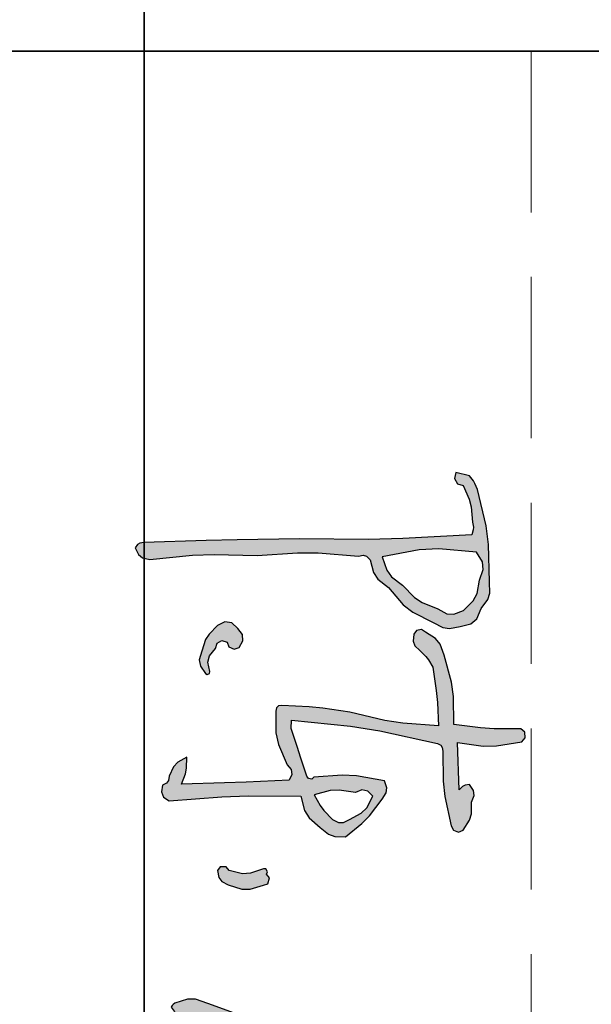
# Model space of a CAD drawing. Extents: x 797781 to 1255204, y 21234 to 1024248.
# Tile 975 of 1056: x 1155314 to 1155757, y 606124 to 606888. Entities that reach past the tile are written whole.
import ezdxf

# ---------------------------------------------------------------- set-up
doc = ezdxf.new("R2010")
doc.units = 0
doc.header["$LTSCALE"] = 1000
doc.header["$MEASUREMENT"] = 0
doc.linetypes.add('230303生产综合楼-平面图_t8$0$DASH', pattern=[0.35, 0.25, -0.1])
doc.layers.add('230303生产综合楼-平面图_t8$0$不打印线', color=5, linetype='230303生产综合楼-平面图_t8$0$DASH', lineweight=0, plot=False)
doc.layers.add('230303生产综合楼-平面图_t8$0$图框', color=4, linetype='Continuous', lineweight=35)
doc.layers.add('A-ANNO-TEXT', color=7, linetype='Continuous', lineweight=25)

# ---------------------------------------------------------------- blocks, each defined once
blk = doc.blocks.new('陈岚')
h = blk.add_hatch(color=256)
h.paths.add_polyline_path([(-3.97583878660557, 1.115385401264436), (-3.925680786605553, 1.233462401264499), (-3.919030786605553, 1.309939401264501), (-3.94805478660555, 1.434902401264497), (-3.990838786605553, 1.559401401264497), (-4.054106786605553, 1.624587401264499), (-4.177273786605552, 1.671067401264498), (-4.288731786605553, 1.7406784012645), (-4.365898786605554, 1.759131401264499), (-4.496790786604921, 1.747473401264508), (-4.936480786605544, 1.708949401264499), (-5.157754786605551, 1.6663964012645), (-5.580370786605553, 1.5390924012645), (-5.645457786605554, 1.503923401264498), (-5.676668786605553, 1.482643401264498), (-5.733183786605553, 1.434902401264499), (-5.744699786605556, 1.368288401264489), (-5.750256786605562, 1.334945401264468), (-5.760967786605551, 1.268197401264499), (-5.691688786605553, 1.257342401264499), (-5.631726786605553, 1.297317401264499), (-5.615100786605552, 1.365442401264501), (-5.456995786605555, 1.447995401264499), (-5.367684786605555, 1.477277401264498), (-5.191393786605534, 1.504362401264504), (-5.131640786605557, 1.517241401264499), (-5.098333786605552, 1.517241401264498), (-5.038580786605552, 1.504362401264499), (-4.943640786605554, 0.6956524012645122), (-4.908841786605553, 0.2892014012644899), (-4.864930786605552, -0.5238775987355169), (-4.806296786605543, -1.257817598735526), (-4.774341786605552, -1.624605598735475), (-4.705171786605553, -2.357628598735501), (-4.696142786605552, -2.404569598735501), (-4.677186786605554, -2.4311075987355), (-4.635711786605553, -2.4548725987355), (-4.559575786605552, -2.411021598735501), (-4.524927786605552, -2.3609745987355), (-4.510682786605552, -2.2742755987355), (-4.591717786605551, -1.772641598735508), (-4.616912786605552, -1.517888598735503), (-4.635711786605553, -1.0100985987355), (-4.699707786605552, -0.5357025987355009), (-4.713760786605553, -0.2939985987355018), (-4.705171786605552, 0.1846174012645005), (-4.718312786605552, 0.2403684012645), (-4.708272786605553, 0.2805304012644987), (-4.670441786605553, 0.3235384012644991), (-4.522161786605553, 0.3742254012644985), (-4.447136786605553, 0.4309104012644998), (-4.357870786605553, 0.5597034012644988), (-4.164779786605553, 0.7480454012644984), (-4.082548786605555, 0.8676554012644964)])
h.paths.add_polyline_path([(-4.848408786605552, 1.1266144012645), (-4.837145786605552, 1.5738224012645), (-4.727869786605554, 1.648691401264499), (-4.638574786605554, 1.6638904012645), (-4.510682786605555, 1.629391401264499), (-4.350190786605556, 1.610076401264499), (-4.262931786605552, 1.5705624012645), (-4.142543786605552, 1.4626864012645), (-4.090067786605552, 1.3522714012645), (-4.090067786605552, 1.2674754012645), (-4.142543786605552, 1.157061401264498), (-4.204848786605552, 0.9678614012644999), (-4.259169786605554, 0.8743094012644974), (-4.392600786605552, 0.726407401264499), (-4.485722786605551, 0.5892584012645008), (-4.559855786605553, 0.5280184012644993), (-4.712117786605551, 0.4624584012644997), (-4.822462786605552, 0.8959854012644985)], flags=16)
h.paths.add_polyline_path([(-2.534519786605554, 1.294072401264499), (-2.510800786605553, 1.3138374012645), (-2.468550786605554, 1.323765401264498), (-2.113999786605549, 1.347960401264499), (-1.935123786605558, 1.379193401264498), (-1.593351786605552, 1.4765784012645), (-1.541194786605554, 1.507593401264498), (-1.523776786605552, 1.568557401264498), (-1.551675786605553, 1.622445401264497), (-1.67094778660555, 1.689483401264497), (-1.748522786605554, 1.707260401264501), (-1.885084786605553, 1.698851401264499), (-1.965702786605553, 1.7241754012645), (-2.025418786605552, 1.7142224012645), (-2.093465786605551, 1.6641214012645), (-2.081301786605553, 1.610689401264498), (-2.064796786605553, 1.582631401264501), (-2.024005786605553, 1.546038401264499), (-2.246165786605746, 1.52271140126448), (-2.357307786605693, 1.511597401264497), (-2.579687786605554, 1.490470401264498), (-2.557104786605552, 1.793291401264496), (-2.568702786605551, 1.951309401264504), (-2.635255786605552, 2.2475874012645), (-2.684284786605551, 2.285029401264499), (-2.750854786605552, 2.2759524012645), (-2.788068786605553, 2.2267494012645), (-2.769387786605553, 1.910561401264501), (-2.769387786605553, 1.751089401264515), (-2.788068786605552, 1.434902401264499), (-3.118784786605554, 1.407587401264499), (-3.28599078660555, 1.373289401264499), (-3.600753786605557, 1.2681974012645), (-3.728175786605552, 1.211141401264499), (-3.790154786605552, 1.154188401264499), (-3.857756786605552, 1.032032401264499), (-3.885448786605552, 0.9818934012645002), (-3.871055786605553, 0.9243214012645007), (-3.823026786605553, 0.8931124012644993), (-3.740959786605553, 0.8910594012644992), (-3.688952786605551, 0.9141734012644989), (-3.635483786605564, 0.9764644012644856), (-3.571251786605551, 1.053590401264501), (-3.532064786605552, 1.088422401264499), (-3.447940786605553, 1.143169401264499), (-3.175252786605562, 1.200412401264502), (-3.037121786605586, 1.222736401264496), (-2.760284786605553, 1.254305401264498), (-2.766425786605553, 0.830244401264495), (-2.786107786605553, 0.6165584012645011), (-2.857528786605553, 0.1985094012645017), (-2.883527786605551, -0.1229275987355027), (-2.889108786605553, -0.2847645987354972), (-2.885312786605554, -0.6072295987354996), (-2.878599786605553, -0.6459445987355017), (-2.854567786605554, -0.6699765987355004), (-2.815852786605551, -0.6766895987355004), (-2.557032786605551, -0.6575695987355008), (-2.422310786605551, -0.6201465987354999), (-2.190709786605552, -0.503039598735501), (-2.138965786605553, -0.4507525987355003), (-2.077560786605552, -0.4389435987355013), (-2.010113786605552, -0.4683085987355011), (-1.956014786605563, -0.9735585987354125), (-1.93100578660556, -1.226427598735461), (-1.885084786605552, -1.732485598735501), (-2.008382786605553, -1.694933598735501), (-2.075796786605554, -1.686140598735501), (-2.204601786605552, -1.690809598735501), (-2.138231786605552, -1.793624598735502), (-2.082070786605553, -1.839874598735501), (-1.968437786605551, -1.885298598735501), (-1.91631378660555, -1.890892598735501), (-1.885169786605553, -1.910357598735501), (-1.857300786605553, -1.954758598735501), (-1.777123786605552, -1.964489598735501), (-1.717025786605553, -1.934440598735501), (-1.676703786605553, -1.864460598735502), (-1.764115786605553, -1.248033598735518), (-1.794788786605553, -0.9371205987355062), (-1.829516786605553, -0.3154965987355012), (-1.66402778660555, -0.2635685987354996), (-1.579616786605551, -0.2039845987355), (-1.475269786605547, -0.0654395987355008), (-1.401966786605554, 0.0388504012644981), (-1.380117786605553, 0.1128034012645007), (-1.384970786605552, 0.2401854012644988), (-1.553559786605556, 0.4225084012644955), (-1.650667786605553, 0.5053364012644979), (-1.857300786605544, 0.6430554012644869), (-1.932268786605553, 0.6858244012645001), (-1.992785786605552, 0.6897284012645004), (-2.072627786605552, 0.6569474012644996), (-2.109790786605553, 0.3256044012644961), (-2.108361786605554, 0.1541024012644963), (-2.065681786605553, -0.1765755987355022), (-2.040891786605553, -0.1990435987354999), (-2.044460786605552, -0.2418735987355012), (-2.07262778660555, -0.2599285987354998), (-2.292209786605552, -0.3486205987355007), (-2.401957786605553, -0.3930745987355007), (-2.621363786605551, -0.4822005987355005), (-2.660261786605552, -0.4822005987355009), (-2.679710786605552, -0.4822005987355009), (-2.718607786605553, -0.4822005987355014), (-2.692169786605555, 0.2150944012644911), (-2.658606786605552, 0.5647164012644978), (-2.551903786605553, 1.254305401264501)])
h.paths.add_polyline_path([(-1.940978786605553, 0.4690934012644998), (-1.885084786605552, 0.5319184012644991), (-1.742903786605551, 0.4689114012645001), (-1.673782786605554, 0.4080184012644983), (-1.593351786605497, 0.2749154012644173), (-1.552201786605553, 0.2054194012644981), (-1.548239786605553, 0.1479684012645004), (-1.579459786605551, 0.0734814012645), (-1.677065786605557, -0.0349075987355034), (-1.734602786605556, -0.0838145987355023), (-1.857300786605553, -0.1626835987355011), (-1.919459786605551, 0.0229394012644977), (-1.931544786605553, 0.1286764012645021), (-1.912868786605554, 0.3235384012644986), (-1.950348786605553, 0.3988134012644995)], flags=16)
h.paths.add_polyline_path([(-3.593807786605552, -1.301832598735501), (-3.537311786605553, -1.275250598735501), (-3.513749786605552, -1.213399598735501), (-3.538239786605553, -1.1559655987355), (-3.617816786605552, -1.114786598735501), (-3.693518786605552, -1.124249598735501), (-3.760511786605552, -1.1837495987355), (-3.822779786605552, -1.258907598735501), (-3.829919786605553, -1.342202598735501), (-3.781349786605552, -1.4268605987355), (-3.674408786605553, -1.519823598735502), (-3.60555678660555, -1.556544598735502), (-3.468778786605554, -1.5935655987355), (-3.362517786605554, -1.615492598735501), (-3.289968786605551, -1.598309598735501), (-3.204829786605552, -1.5310505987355), (-3.196424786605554, -1.510287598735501), (-3.210457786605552, -1.485728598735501), (-3.232613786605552, -1.482428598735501), (-3.341671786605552, -1.511341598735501), (-3.417697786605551, -1.498037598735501), (-3.51045478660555, -1.433806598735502), (-3.570984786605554, -1.418491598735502), (-3.605987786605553, -1.363069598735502)], flags=17)
h.paths.add_polyline_path([(-0.6955067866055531, -0.8473235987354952), (-0.752882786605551, -0.6905815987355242), (-0.7733557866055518, -0.6406705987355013), (-0.8459987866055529, -0.6253775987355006), (-0.8848567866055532, -0.662797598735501), (-0.9130757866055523, -0.6524595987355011), (-0.9460607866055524, -0.6744495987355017), (-0.9473717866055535, -0.7044735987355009), (-0.8833727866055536, -0.8536415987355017), (-0.8720767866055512, -0.9472325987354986), (-0.8987487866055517, -1.107343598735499), (-0.9406357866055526, -1.1439635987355), (-0.9371337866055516, -1.214004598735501), (-0.8918027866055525, -1.246263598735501), (-0.810390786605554, -1.222950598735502), (-0.7664367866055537, -1.184729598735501), (-0.7320447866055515, -1.107343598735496), (-0.6905897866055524, -0.9456605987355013)])
h.paths.add_polyline_path([(1.706011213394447, 1.4071184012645), (1.663840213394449, 1.4579434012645), (1.607877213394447, 1.472542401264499), (1.546252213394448, 1.448794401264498), (1.472506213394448, 1.4098484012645), (1.414047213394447, 1.407899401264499), (1.337871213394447, 1.441848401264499), (1.432385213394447, 1.669793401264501), (1.451255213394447, 1.808170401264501), (1.421223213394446, 2.053098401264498), (1.383244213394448, 2.0974784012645), (1.308948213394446, 2.093940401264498), (1.27535721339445, 2.046152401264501), (1.254100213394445, 1.828327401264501), (1.238762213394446, 1.719571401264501), (1.198951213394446, 1.504362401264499), (1.141307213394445, 1.497810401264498), (1.111761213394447, 1.488947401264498), (1.060030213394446, 1.462686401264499), (1.060290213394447, 1.422233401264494), (1.066663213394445, 1.399926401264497), (1.087814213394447, 1.365442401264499), (1.027760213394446, 1.325198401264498), (0.964004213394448, 1.3276504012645), (0.9072182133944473, 1.372388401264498), (0.9203032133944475, 1.397825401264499), (0.9009982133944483, 1.432574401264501), (0.8724872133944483, 1.4349024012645), (0.858842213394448, 1.3996614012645), (0.8132852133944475, 1.3856444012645), (0.7821892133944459, 1.407118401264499), (0.7208222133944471, 1.416806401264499), (0.6723382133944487, 1.3925644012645), (0.6432682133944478, 1.3376584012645), (0.6634822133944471, 1.255421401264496), (0.7035562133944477, 1.209336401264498), (0.7821892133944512, 1.177899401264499), (1.028252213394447, 1.180186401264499), (1.153137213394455, 1.1943774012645), (1.393439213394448, 1.247359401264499), (1.226392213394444, 0.8505704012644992), (1.157520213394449, 0.6439534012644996), (1.053084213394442, 0.2262934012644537), (0.9314562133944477, -0.3740525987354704), (0.8575572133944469, -0.6724365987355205), (0.6849452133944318, -1.260155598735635), (0.6430532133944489, -1.410233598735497), (0.6480972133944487, -1.504390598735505), (0.7057832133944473, -1.649133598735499), (0.7219562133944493, -1.668997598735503), (0.7323012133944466, -1.677864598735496), (0.7544052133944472, -1.690809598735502), (0.7988202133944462, -1.650312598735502), (0.8249692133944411, -1.632880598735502), (0.8794332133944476, -1.607457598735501), (0.9603392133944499, -0.9679095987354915), (1.020513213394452, -0.6488465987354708), (1.178113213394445, -0.0237635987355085), (1.25288021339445, 0.3808164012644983), (1.312508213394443, 0.5824154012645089), (1.469846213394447, 0.9625724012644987), (1.579842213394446, 1.131226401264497), (1.627832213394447, 1.22156140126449)])
h.paths.add_polyline_path([(2.215991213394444, 0.0692164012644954), (2.282531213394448, 0.1568334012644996), (2.297940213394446, 0.2276284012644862), (2.300823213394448, 0.2651114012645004), (2.296423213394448, 0.3374304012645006), (2.24708421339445, 0.3760954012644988), (2.204814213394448, 0.3857024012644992), (2.143610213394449, 0.3721604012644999), (2.054580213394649, 0.2917204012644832), (2.010125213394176, 0.2514334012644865), (1.921337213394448, 0.1707254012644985), (1.71694821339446, 0.253773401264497), (1.609580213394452, 0.2862664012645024), (1.393439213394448, 0.3304844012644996), (1.347616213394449, 0.2807824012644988), (1.361758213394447, 0.1959324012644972), (1.421223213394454, 0.1637794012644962), (1.594659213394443, 0.0989524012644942), (1.679438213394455, 0.0579764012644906), (1.837985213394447, -0.0376555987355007), (1.738156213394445, -0.2341385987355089), (1.675333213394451, -0.3283725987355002), (1.532360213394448, -0.4960935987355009), (1.47655921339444, -0.4938675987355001), (1.448576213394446, -0.491068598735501), (1.39343921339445, -0.4822005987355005), (1.38430821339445, -0.5471345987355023), (1.425959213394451, -0.603661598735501), (1.490684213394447, -0.6141755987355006), (1.515689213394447, -0.6225105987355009), (1.528192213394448, -0.6266785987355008), (1.553198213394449, -0.6350135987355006), (1.664262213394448, -0.6069415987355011), (1.725258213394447, -0.5573825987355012), (1.775471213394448, -0.4544165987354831), (1.879736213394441, -0.2739975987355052), (1.944034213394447, -0.1882675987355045), (2.08804221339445, -0.0376555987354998), (2.175659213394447, 0.0288844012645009)])
h.paths.add_polyline_path([(2.602048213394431, 0.8444904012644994), (2.540021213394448, 0.9119554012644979), (2.466253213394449, 0.9303974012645), (2.379775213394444, 0.9000584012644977), (2.230444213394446, 0.8969114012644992), (2.146880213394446, 0.8690564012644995), (2.025528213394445, 0.7819754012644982), (1.897887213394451, 0.7005684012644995), (1.839754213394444, 0.6377224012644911), (1.768525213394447, 0.5041344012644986), (1.783183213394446, 0.4736774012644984), (1.828133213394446, 0.4661854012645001), (1.851877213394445, 0.4902424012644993), (1.840571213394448, 0.5239794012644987), (1.872049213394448, 0.5633284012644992), (1.907445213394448, 0.5597034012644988), (1.910705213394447, 0.5375414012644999), (1.935319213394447, 0.5234764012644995), (1.956068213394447, 0.5319184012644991), (2.053714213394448, 0.6357974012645), (2.120249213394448, 0.6791224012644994), (2.254747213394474, 0.7264074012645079), (2.346413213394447, 0.7607194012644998), (2.416297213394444, 0.7527324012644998), (2.497858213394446, 0.6986234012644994), (2.505184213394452, 0.6684364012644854), (2.512834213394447, 0.6531364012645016), (2.532588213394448, 0.6291634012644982), (2.532588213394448, 0.4569014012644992), (2.532588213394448, 0.3707714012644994), (2.532588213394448, 0.1985094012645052), (2.446424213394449, -0.2332295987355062), (2.429264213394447, -0.4591625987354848), (2.449235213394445, -0.8989625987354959), (2.463455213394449, -0.9731935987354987), (2.494133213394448, -1.015376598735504), (2.560372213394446, -1.051775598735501), (2.641258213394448, -1.053675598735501), (2.685179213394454, -1.066224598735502), (2.754861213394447, -1.1073435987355), (2.924171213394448, -1.122707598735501), (3.021245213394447, -1.1032925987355), (3.171622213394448, -1.0239915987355), (3.308692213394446, -0.916019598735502), (3.368242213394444, -0.8376645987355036), (3.43557121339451, -0.6766895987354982), (3.488439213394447, -0.5481025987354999), (3.484649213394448, -0.4533425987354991), (3.421679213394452, -0.329388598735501), (3.336385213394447, -0.1289275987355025), (3.260975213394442, -0.0315235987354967), (3.088270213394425, 0.101265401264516), (3.049111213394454, 0.1281104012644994), (3.024289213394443, 0.1374194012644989), (2.977133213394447, 0.1429414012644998), (3.094192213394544, -0.0457645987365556), (3.152539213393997, -0.1402315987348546), (3.268867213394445, -0.3293885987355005), (3.295387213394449, -0.4639585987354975), (3.285397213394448, -0.5455475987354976), (3.227190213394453, -0.6697435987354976), (3.129652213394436, -0.780203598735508), (3.076263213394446, -0.8321885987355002), (2.963241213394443, -0.9267465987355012), (2.848125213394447, -0.9627975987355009), (2.765413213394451, -0.9512555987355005), (2.664562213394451, -0.8850705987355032), (2.639304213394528, -0.8575155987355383), (2.626799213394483, -0.8436215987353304), (2.602048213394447, -0.8156105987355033), (2.671861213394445, -0.2519715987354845), (2.690049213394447, 0.0334384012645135), (2.692346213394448, 0.6013794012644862), (2.701867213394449, 0.7046764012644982), (2.676693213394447, 0.7724534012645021)])
for p, q in [((-2.750854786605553, 2.275952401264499), (-2.788068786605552, 2.2267494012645)), ((-2.788068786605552, 2.2267494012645), (-2.769387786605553, 1.910561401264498)), ((-2.684284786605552, 2.285029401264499), (-2.750854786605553, 2.275952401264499)), ((-2.635255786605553, 2.247587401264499), (-2.684284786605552, 2.285029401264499)), ((-2.568702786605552, 1.951309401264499), (-2.635255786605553, 2.247587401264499)), ((1.383244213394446, 2.0974784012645), (1.308948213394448, 2.093940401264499)), ((1.421223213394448, 2.053098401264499), (1.383244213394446, 2.0974784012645)), ((1.275357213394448, 2.046152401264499), (1.254100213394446, 1.8283274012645)), ((1.308948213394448, 2.093940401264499), (1.275357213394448, 2.046152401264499)), ((1.451255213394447, 1.808170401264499), (1.421223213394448, 2.053098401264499)), ((-2.769387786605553, 1.910561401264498), (-2.769387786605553, 1.751089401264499)), ((-2.557104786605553, 1.793291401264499), (-2.568702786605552, 1.951309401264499)), ((-4.496790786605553, 1.747473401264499), (-4.936480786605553, 1.708949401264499)), ((-4.365898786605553, 1.759131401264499), (-4.496790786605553, 1.747473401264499)), ((-4.288731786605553, 1.7406784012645), (-4.365898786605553, 1.759131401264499)), ((-2.769387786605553, 1.751089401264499), (-2.788068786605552, 1.434902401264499)), ((-2.579687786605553, 1.490470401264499), (-2.557104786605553, 1.793291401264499)), ((1.254100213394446, 1.8283274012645), (1.238762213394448, 1.719571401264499)), ((1.432385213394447, 1.669793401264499), (1.451255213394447, 1.808170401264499)), ((-5.157754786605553, 1.6663964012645), (-5.580370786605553, 1.539092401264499)), ((-4.936480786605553, 1.708949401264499), (-5.157754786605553, 1.6663964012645)), ((-4.727869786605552, 1.648691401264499), (-4.837145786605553, 1.573822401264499)), ((-4.638574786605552, 1.663890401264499), (-4.727869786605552, 1.648691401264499)), ((-4.510682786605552, 1.629391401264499), (-4.638574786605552, 1.663890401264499)), ((-4.350190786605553, 1.610076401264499), (-4.510682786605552, 1.629391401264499)), ((-4.177273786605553, 1.6710674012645), (-4.288731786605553, 1.7406784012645)), ((-4.054106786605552, 1.624587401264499), (-4.177273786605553, 1.6710674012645)), ((-2.025418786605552, 1.714222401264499), (-2.093465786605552, 1.6641214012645)), ((-2.093465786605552, 1.6641214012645), (-2.081301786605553, 1.6106894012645)), ((-1.965702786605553, 1.724175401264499), (-2.025418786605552, 1.714222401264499)), ((-1.885084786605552, 1.698851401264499), (-1.965702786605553, 1.724175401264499)), ((-1.748522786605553, 1.7072604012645), (-1.885084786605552, 1.698851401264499)), ((-1.670947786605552, 1.689483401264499), (-1.748522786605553, 1.7072604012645)), ((-1.551675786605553, 1.622445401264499), (-1.670947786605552, 1.689483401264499)), ((1.238762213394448, 1.719571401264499), (1.198951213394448, 1.504362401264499)), ((1.337871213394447, 1.441848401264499), (1.432385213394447, 1.669793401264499)), ((-5.580370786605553, 1.539092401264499), (-5.645457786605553, 1.503923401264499)), ((-5.191393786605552, 1.504362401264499), (-5.131640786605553, 1.517241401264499)), ((-5.131640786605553, 1.517241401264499), (-5.098333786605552, 1.517241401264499)), ((-5.098333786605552, 1.517241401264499), (-5.038580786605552, 1.504362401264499)), ((-4.837145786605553, 1.573822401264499), (-4.848408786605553, 1.1266144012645)), ((-4.262931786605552, 1.570562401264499), (-4.350190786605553, 1.610076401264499)), ((-4.142543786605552, 1.462686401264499), (-4.262931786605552, 1.570562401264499)), ((-3.990838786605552, 1.559401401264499), (-4.054106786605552, 1.624587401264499)), ((-3.948054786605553, 1.434902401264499), (-3.990838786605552, 1.559401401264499)), ((-2.246165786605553, 1.522711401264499), (-2.357307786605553, 1.511597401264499)), ((-2.024005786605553, 1.546038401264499), (-2.246165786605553, 1.522711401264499)), ((-2.081301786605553, 1.6106894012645), (-2.064796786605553, 1.582631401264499)), ((-2.064796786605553, 1.582631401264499), (-2.024005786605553, 1.546038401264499)), ((-1.523776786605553, 1.568557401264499), (-1.551675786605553, 1.622445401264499)), ((-1.541194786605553, 1.507593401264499), (-1.523776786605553, 1.568557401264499)), ((-5.733183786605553, 1.434902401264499), (-5.744699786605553, 1.3682884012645)), ((-5.676668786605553, 1.482643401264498), (-5.733183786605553, 1.434902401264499)), ((-5.645457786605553, 1.503923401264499), (-5.676668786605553, 1.482643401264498)), ((-5.615100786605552, 1.3654424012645), (-5.456995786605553, 1.4479954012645)), ((-5.456995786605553, 1.4479954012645), (-5.367684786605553, 1.477277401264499)), ((-5.367684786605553, 1.477277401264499), (-5.191393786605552, 1.504362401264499)), ((-5.038580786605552, 1.504362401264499), (-4.943640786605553, 0.6956524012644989)), ((-4.090067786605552, 1.3522714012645), (-4.142543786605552, 1.462686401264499)), ((-3.919030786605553, 1.3099394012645), (-3.948054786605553, 1.434902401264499)), ((-3.118784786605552, 1.407587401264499), (-3.285990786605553, 1.3732894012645)), ((-2.788068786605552, 1.434902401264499), (-3.118784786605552, 1.407587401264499)), ((-2.357307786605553, 1.511597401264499), (-2.579687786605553, 1.490470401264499)), ((-1.935123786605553, 1.379193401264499), (-1.593351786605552, 1.4765784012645)), ((-1.593351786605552, 1.4765784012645), (-1.541194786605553, 1.507593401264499)), ((0.7208222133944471, 1.416806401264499), (0.6723382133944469, 1.392564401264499)), ((0.7821892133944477, 1.407118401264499), (0.7208222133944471, 1.416806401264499)), ((0.8132852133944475, 1.385644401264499), (0.7821892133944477, 1.407118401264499)), ((0.8588422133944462, 1.399661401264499), (0.8132852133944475, 1.385644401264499)), ((0.8724872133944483, 1.434902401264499), (0.8588422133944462, 1.399661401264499)), ((0.9009982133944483, 1.4325744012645), (0.8724872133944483, 1.434902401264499)), ((0.9203032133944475, 1.397825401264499), (0.9009982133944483, 1.4325744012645)), ((0.9072182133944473, 1.372388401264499), (0.9203032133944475, 1.397825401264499)), ((1.111761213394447, 1.488947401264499), (1.060030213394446, 1.462686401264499)), ((1.060030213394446, 1.462686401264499), (1.060290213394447, 1.422233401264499)), ((1.060290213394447, 1.422233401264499), (1.066663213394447, 1.399926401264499)), ((1.066663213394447, 1.399926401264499), (1.087814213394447, 1.3654424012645)), ((1.141307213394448, 1.497810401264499), (1.111761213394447, 1.488947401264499)), ((1.198951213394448, 1.504362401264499), (1.141307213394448, 1.497810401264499)), ((1.414047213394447, 1.407899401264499), (1.337871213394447, 1.441848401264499)), ((1.472506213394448, 1.409848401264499), (1.414047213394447, 1.407899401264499)), ((1.546252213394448, 1.448794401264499), (1.472506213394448, 1.409848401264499)), ((1.607877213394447, 1.4725424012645), (1.546252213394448, 1.448794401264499)), ((1.663840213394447, 1.457943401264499), (1.607877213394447, 1.4725424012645)), ((1.627832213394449, 1.221561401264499), (1.706011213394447, 1.407118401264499)), ((1.706011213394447, 1.407118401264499), (1.663840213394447, 1.457943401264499)), ((-5.750256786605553, 1.334945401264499), (-5.760967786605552, 1.268197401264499)), ((-5.744699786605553, 1.3682884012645), (-5.750256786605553, 1.334945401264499)), ((-5.691688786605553, 1.257342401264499), (-5.631726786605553, 1.297317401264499)), ((-5.631726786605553, 1.297317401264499), (-5.615100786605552, 1.3654424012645)), ((-4.090067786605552, 1.267475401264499), (-4.090067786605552, 1.3522714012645)), ((-3.925680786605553, 1.233462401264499), (-3.919030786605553, 1.3099394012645)), ((-3.285990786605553, 1.3732894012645), (-3.600753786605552, 1.268197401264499)), ((-2.551903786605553, 1.254305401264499), (-2.534519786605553, 1.294072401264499)), ((-2.534519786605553, 1.294072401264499), (-2.510800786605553, 1.313837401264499)), ((-2.510800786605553, 1.313837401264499), (-2.468550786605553, 1.323765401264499)), ((-2.468550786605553, 1.323765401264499), (-2.113999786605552, 1.347960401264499)), ((-2.113999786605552, 1.347960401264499), (-1.935123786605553, 1.379193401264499)), ((0.6723382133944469, 1.392564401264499), (0.6432682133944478, 1.337658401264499)), ((0.6432682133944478, 1.337658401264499), (0.6634822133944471, 1.255421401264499)), ((0.964004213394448, 1.327650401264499), (0.9072182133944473, 1.372388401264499)), ((1.027760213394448, 1.325198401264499), (0.964004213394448, 1.327650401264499)), ((1.087814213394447, 1.3654424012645), (1.027760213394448, 1.325198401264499)), ((-5.760967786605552, 1.268197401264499), (-5.691688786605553, 1.257342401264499)), ((-4.142543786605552, 1.157061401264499), (-4.090067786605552, 1.267475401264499)), ((-3.975838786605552, 1.1153854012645), (-3.925680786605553, 1.233462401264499)), ((-3.728175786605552, 1.211141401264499), (-3.790154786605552, 1.154188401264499)), ((-3.600753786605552, 1.268197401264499), (-3.728175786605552, 1.211141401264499)), ((-3.447940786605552, 1.143169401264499), (-3.175252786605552, 1.200412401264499)), ((-3.175252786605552, 1.200412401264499), (-3.037121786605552, 1.222736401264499)), ((-3.037121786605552, 1.222736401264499), (-2.760284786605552, 1.254305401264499)), ((-2.760284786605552, 1.254305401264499), (-2.766425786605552, 0.8302444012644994)), ((-2.658606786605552, 0.5647164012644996), (-2.551903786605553, 1.254305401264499)), ((0.6634822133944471, 1.255421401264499), (0.7035562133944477, 1.209336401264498)), ((0.7035562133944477, 1.209336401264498), (0.7821892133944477, 1.177899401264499)), ((0.7821892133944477, 1.177899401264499), (1.028252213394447, 1.180186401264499)), ((1.028252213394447, 1.180186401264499), (1.153137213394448, 1.194377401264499)), ((1.153137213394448, 1.194377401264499), (1.393439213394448, 1.247359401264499)), ((1.393439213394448, 1.247359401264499), (1.226392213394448, 0.8505704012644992)), ((1.579842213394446, 1.131226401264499), (1.627832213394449, 1.221561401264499)), ((-4.848408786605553, 1.1266144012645), (-4.822462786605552, 0.8959854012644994)), ((-4.204848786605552, 0.967861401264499), (-4.142543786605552, 1.157061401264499)), ((-4.082548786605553, 0.867655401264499), (-3.975838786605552, 1.1153854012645)), ((-3.790154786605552, 1.154188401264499), (-3.857756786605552, 1.032032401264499)), ((-3.635483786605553, 0.9764644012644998), (-3.571251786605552, 1.053590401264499)), ((-3.571251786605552, 1.053590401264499), (-3.532064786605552, 1.088422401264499)), ((-3.532064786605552, 1.088422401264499), (-3.447940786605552, 1.143169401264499)), ((1.469846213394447, 0.9625724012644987), (1.579842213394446, 1.131226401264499)), ((-4.259169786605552, 0.8743094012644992), (-4.204848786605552, 0.967861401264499)), ((-3.857756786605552, 1.032032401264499), (-3.885448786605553, 0.9818934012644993)), ((-3.885448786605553, 0.9818934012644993), (-3.871055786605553, 0.9243214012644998)), ((-3.688952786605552, 0.9141734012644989), (-3.635483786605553, 0.9764644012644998)), ((1.312508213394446, 0.5824154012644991), (1.469846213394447, 0.9625724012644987)), ((-4.822462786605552, 0.8959854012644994), (-4.712117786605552, 0.4624584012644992)), ((-4.392600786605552, 0.726407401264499), (-4.259169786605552, 0.8743094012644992)), ((-4.164779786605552, 0.7480454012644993), (-4.082548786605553, 0.867655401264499)), ((-3.871055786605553, 0.9243214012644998), (-3.823026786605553, 0.8931124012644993)), ((-3.823026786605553, 0.8931124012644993), (-3.740959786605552, 0.8910594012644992)), ((-3.740959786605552, 0.8910594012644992), (-3.688952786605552, 0.9141734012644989)), ((-2.766425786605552, 0.8302444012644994), (-2.786107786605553, 0.6165584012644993)), ((1.226392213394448, 0.8505704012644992), (1.157520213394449, 0.6439534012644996)), ((2.146880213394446, 0.8690564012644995), (2.025528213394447, 0.781975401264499)), ((2.230444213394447, 0.8969114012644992), (2.146880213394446, 0.8690564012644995)), ((2.379775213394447, 0.9000584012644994), (2.230444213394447, 0.8969114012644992)), ((2.466253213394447, 0.9303974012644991), (2.379775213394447, 0.9000584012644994)), ((2.540021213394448, 0.9119554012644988), (2.466253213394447, 0.9303974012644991)), ((2.602048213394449, 0.8444904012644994), (2.540021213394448, 0.9119554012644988)), ((2.676693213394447, 0.7724534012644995), (2.602048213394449, 0.8444904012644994)), ((-4.485722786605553, 0.589258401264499), (-4.392600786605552, 0.726407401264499)), ((-4.357870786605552, 0.5597034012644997), (-4.164779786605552, 0.7480454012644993)), ((1.897887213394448, 0.7005684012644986), (1.839754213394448, 0.6377224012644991)), ((2.025528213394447, 0.781975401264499), (1.897887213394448, 0.7005684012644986)), ((2.120249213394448, 0.6791224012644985), (2.254747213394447, 0.726407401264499)), ((2.254747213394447, 0.726407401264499), (2.346413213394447, 0.7607194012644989)), ((2.346413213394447, 0.7607194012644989), (2.416297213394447, 0.7527324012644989)), ((2.416297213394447, 0.7527324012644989), (2.497858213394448, 0.6986234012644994)), ((2.497858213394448, 0.6986234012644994), (2.505184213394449, 0.6684364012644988)), ((2.701867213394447, 0.704676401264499), (2.676693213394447, 0.7724534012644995)), ((2.692346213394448, 0.6013794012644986), (2.701867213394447, 0.704676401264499)), ((-4.943640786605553, 0.6956524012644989), (-4.908841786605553, 0.2892014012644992)), ((-4.559855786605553, 0.5280184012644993), (-4.485722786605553, 0.589258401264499)), ((-2.786107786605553, 0.6165584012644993), (-2.857528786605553, 0.198509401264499)), ((-2.072627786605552, 0.6569474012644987), (-2.109790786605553, 0.3256044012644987)), ((-1.992785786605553, 0.6897284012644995), (-2.072627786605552, 0.6569474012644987)), ((-1.932268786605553, 0.6858244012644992), (-1.992785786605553, 0.6897284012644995)), ((-1.857300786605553, 0.6430554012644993), (-1.932268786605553, 0.6858244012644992)), ((-1.650667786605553, 0.5053364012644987), (-1.857300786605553, 0.6430554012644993)), ((1.157520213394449, 0.6439534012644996), (1.053084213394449, 0.226293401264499)), ((1.252880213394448, 0.3808164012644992), (1.312508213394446, 0.5824154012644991)), ((1.839754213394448, 0.6377224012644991), (1.768525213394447, 0.5041344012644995)), ((1.956068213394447, 0.5319184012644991), (2.053714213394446, 0.6357974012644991)), ((2.053714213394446, 0.6357974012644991), (2.120249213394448, 0.6791224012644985)), ((2.505184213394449, 0.6684364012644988), (2.512834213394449, 0.6531364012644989)), ((2.512834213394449, 0.6531364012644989), (2.532588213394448, 0.6291634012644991)), ((2.532588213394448, 0.6291634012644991), (2.532588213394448, 0.4569014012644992)), ((2.690049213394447, 0.0334384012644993), (2.692346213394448, 0.6013794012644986)), ((-4.712117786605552, 0.4624584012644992), (-4.559855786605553, 0.5280184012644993)), ((-4.447136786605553, 0.4309104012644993), (-4.357870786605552, 0.5597034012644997)), ((-2.692169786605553, 0.2150944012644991), (-2.658606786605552, 0.5647164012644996)), ((-1.940978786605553, 0.4690934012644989), (-1.950348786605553, 0.3988134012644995)), ((-1.885084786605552, 0.5319184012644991), (-1.940978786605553, 0.4690934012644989)), ((-1.742903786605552, 0.4689114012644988), (-1.885084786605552, 0.5319184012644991)), ((-1.673782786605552, 0.4080184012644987), (-1.742903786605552, 0.4689114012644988)), ((-1.553559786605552, 0.4225084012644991), (-1.650667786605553, 0.5053364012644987)), ((1.768525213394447, 0.5041344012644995), (1.783183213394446, 0.4736774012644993)), ((1.783183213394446, 0.4736774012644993), (1.828133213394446, 0.4661854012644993)), ((1.828133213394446, 0.4661854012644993), (1.851877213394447, 0.4902424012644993)), ((1.840571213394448, 0.5239794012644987), (1.872049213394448, 0.5633284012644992)), ((1.851877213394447, 0.4902424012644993), (1.840571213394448, 0.5239794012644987)), ((1.872049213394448, 0.5633284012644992), (1.907445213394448, 0.5597034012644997)), ((1.907445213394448, 0.5597034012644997), (1.910705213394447, 0.537541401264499)), ((1.910705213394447, 0.537541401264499), (1.935319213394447, 0.5234764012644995)), ((1.935319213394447, 0.5234764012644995), (1.956068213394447, 0.5319184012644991)), ((-4.670441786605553, 0.3235384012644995), (-4.522161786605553, 0.374225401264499)), ((-4.522161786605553, 0.374225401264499), (-4.447136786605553, 0.4309104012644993)), ((-1.950348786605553, 0.3988134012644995), (-1.912868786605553, 0.3235384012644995)), ((-1.593351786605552, 0.274915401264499), (-1.673782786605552, 0.4080184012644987)), ((-1.384970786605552, 0.2401854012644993), (-1.553559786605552, 0.4225084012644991)), ((1.178113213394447, -0.0237635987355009), (1.252880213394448, 0.3808164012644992)), ((2.143610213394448, 0.3721604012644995), (2.054580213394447, 0.2917204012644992)), ((2.204814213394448, 0.3857024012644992), (2.143610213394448, 0.3721604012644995)), ((2.247084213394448, 0.3760954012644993), (2.204814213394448, 0.3857024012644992)), ((2.296423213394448, 0.3374304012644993), (2.247084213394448, 0.3760954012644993)), ((2.532588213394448, 0.4569014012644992), (2.532588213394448, 0.3707714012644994)), ((2.532588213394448, 0.3707714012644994), (2.532588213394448, 0.198509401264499)), ((-4.908841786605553, 0.2892014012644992), (-4.864930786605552, -0.5238775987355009)), ((-4.718312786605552, 0.2403684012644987), (-4.708272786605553, 0.2805304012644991)), ((-4.705171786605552, 0.1846174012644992), (-4.718312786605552, 0.2403684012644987)), ((-4.708272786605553, 0.2805304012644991), (-4.670441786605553, 0.3235384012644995)), ((-2.109790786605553, 0.3256044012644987), (-2.108361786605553, 0.1541024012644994)), ((-1.912868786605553, 0.3235384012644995), (-1.931544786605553, 0.128676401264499)), ((-1.552201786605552, 0.205419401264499), (-1.593351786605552, 0.274915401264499)), ((-1.380117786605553, 0.1128034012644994), (-1.384970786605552, 0.2401854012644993)), ((1.393439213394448, 0.3304844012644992), (1.347616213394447, 0.2807824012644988)), ((1.347616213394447, 0.2807824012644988), (1.361758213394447, 0.195932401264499)), ((1.609580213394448, 0.2862664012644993), (1.393439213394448, 0.3304844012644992)), ((1.716948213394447, 0.2537734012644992), (1.609580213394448, 0.2862664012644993)), ((1.921337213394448, 0.170725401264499), (1.716948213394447, 0.2537734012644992)), ((2.010125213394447, 0.251433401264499), (1.921337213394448, 0.170725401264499)), ((2.054580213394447, 0.2917204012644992), (2.010125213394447, 0.251433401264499)), ((2.300823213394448, 0.2651114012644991), (2.296423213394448, 0.3374304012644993)), ((2.297940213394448, 0.2276284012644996), (2.300823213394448, 0.2651114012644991)), ((-4.713760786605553, -0.2939985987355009), (-4.705171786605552, 0.1846174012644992)), ((-2.857528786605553, 0.198509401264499), (-2.883527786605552, -0.122927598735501)), ((-2.718607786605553, -0.4822005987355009), (-2.692169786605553, 0.2150944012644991)), ((-2.108361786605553, 0.1541024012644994), (-2.065681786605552, -0.1765755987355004)), ((-1.931544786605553, 0.128676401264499), (-1.919459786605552, 0.0229394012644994)), ((-1.579459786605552, 0.0734814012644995), (-1.548239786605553, 0.1479684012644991)), ((-1.548239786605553, 0.1479684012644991), (-1.552201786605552, 0.205419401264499)), ((1.053084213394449, 0.226293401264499), (0.9314562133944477, -0.3740525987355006)), ((1.361758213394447, 0.195932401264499), (1.421223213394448, 0.1637794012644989)), ((1.421223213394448, 0.1637794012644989), (1.594659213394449, 0.0989524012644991)), ((2.215991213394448, 0.0692164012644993), (2.282531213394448, 0.1568334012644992)), ((2.282531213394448, 0.1568334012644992), (2.297940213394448, 0.2276284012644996)), ((2.532588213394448, 0.198509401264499), (2.446424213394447, -0.2332295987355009)), ((3.024289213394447, 0.1374194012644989), (2.977133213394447, 0.1429414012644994)), ((2.977133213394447, 0.1429414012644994), (3.094192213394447, -0.0457645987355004)), ((3.049111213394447, 0.1281104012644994), (3.024289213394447, 0.1374194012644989)), ((3.088270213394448, 0.1012654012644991), (3.049111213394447, 0.1281104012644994)), ((-1.919459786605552, 0.0229394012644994), (-1.857300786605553, -0.1626835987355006)), ((-1.677065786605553, -0.0349075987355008), (-1.579459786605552, 0.0734814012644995)), ((-1.475269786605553, -0.0654395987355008), (-1.401966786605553, 0.038850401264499)), ((-1.401966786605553, 0.038850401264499), (-1.380117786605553, 0.1128034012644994)), ((1.594659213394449, 0.0989524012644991), (1.679438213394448, 0.057976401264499)), ((1.679438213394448, 0.057976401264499), (1.837985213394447, -0.0376555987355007)), ((2.088042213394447, -0.0376555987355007), (2.175659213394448, 0.0288844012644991)), ((2.175659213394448, 0.0288844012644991), (2.215991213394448, 0.0692164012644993)), ((2.671861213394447, -0.2519715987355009), (2.690049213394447, 0.0334384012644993)), ((3.260975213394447, -0.0315235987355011), (3.088270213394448, 0.1012654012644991)), ((-1.857300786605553, -0.1626835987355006), (-1.734602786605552, -0.0838145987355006)), ((-1.734602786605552, -0.0838145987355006), (-1.677065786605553, -0.0349075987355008)), ((-1.579616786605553, -0.2039845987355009), (-1.475269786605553, -0.0654395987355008)), ((1.020513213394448, -0.648846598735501), (1.178113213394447, -0.0237635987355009)), ((1.837985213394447, -0.0376555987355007), (1.738156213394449, -0.2341385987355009)), ((1.944034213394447, -0.1882675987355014), (2.088042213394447, -0.0376555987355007)), ((3.094192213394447, -0.0457645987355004), (3.152539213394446, -0.1402315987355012)), ((3.336385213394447, -0.1289275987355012), (3.260975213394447, -0.0315235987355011)), ((-2.883527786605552, -0.122927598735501), (-2.889108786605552, -0.2847645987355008)), ((-2.065681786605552, -0.1765755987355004), (-2.040891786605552, -0.1990435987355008)), ((-2.040891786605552, -0.1990435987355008), (-2.044460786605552, -0.2418735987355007)), ((-1.664027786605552, -0.2635685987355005), (-1.579616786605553, -0.2039845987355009)), ((1.879736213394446, -0.2739975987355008), (1.944034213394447, -0.1882675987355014)), ((3.152539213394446, -0.1402315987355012), (3.268867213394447, -0.3293885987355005)), ((3.421679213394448, -0.3293885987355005), (3.336385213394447, -0.1289275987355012)), ((-4.699707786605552, -0.5357025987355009), (-4.713760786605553, -0.2939985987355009)), ((-2.889108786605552, -0.2847645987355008), (-2.885312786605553, -0.6072295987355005)), ((-2.292209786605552, -0.3486205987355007), (-2.401957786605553, -0.3930745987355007)), ((-2.072627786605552, -0.2599285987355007), (-2.292209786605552, -0.3486205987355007)), ((-2.044460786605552, -0.2418735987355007), (-2.072627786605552, -0.2599285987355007)), ((-1.829516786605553, -0.3154965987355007), (-1.664027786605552, -0.2635685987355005)), ((-1.794788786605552, -0.9371205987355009), (-1.829516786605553, -0.3154965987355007)), ((1.675333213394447, -0.3283725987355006), (1.532360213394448, -0.4960935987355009)), ((1.738156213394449, -0.2341385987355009), (1.675333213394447, -0.3283725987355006)), ((1.775471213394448, -0.4544165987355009), (1.879736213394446, -0.2739975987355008)), ((2.446424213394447, -0.2332295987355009), (2.429264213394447, -0.4591625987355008)), ((2.602048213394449, -0.8156105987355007), (2.671861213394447, -0.2519715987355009)), ((3.268867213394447, -0.3293885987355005), (3.295387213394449, -0.4639585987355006)), ((3.484649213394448, -0.4533425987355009), (3.421679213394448, -0.3293885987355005)), ((-2.401957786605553, -0.3930745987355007), (-2.621363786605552, -0.4822005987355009)), ((-2.190709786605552, -0.503039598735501), (-2.138965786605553, -0.4507525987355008)), ((-2.138965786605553, -0.4507525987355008), (-2.077560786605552, -0.4389435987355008)), ((-2.077560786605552, -0.4389435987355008), (-2.010113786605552, -0.4683085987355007)), ((0.9314562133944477, -0.3740525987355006), (0.8575572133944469, -0.6724365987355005)), ((1.725258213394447, -0.5573825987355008), (1.775471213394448, -0.4544165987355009)), ((2.429264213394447, -0.4591625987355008), (2.449235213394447, -0.8989625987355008)), ((3.295387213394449, -0.4639585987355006), (3.285397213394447, -0.5455475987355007)), ((3.488439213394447, -0.5481025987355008), (3.484649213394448, -0.4533425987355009)), ((-4.864930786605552, -0.5238775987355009), (-4.806296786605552, -1.257817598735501)), ((-4.635711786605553, -1.010098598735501), (-4.699707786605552, -0.5357025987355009)), ((-2.679710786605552, -0.4822005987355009), (-2.718607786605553, -0.4822005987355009)), ((-2.660261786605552, -0.4822005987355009), (-2.679710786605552, -0.4822005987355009)), ((-2.621363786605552, -0.4822005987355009), (-2.660261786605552, -0.4822005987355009)), ((-2.422310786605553, -0.6201465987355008), (-2.190709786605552, -0.503039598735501)), ((-2.010113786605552, -0.4683085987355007), (-1.956014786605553, -0.9735585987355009)), ((1.393439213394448, -0.4822005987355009), (1.384308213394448, -0.547134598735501)), ((1.384308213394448, -0.547134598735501), (1.425959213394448, -0.6036615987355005)), ((1.448576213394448, -0.4910685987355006), (1.393439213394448, -0.4822005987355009)), ((1.476559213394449, -0.493867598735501), (1.448576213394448, -0.4910685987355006)), ((1.532360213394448, -0.4960935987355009), (1.476559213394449, -0.493867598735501)), ((1.664262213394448, -0.6069415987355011), (1.725258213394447, -0.5573825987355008)), ((3.285397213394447, -0.5455475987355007), (3.227190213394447, -0.6697435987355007)), ((3.435571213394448, -0.6766895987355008), (3.488439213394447, -0.5481025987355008)), ((-2.885312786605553, -0.6072295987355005), (-2.878599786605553, -0.6459445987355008)), ((-2.878599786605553, -0.6459445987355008), (-2.854567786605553, -0.6699765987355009)), ((-2.854567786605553, -0.6699765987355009), (-2.815852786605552, -0.6766895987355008)), ((-2.815852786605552, -0.6766895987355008), (-2.557032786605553, -0.6575695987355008)), ((-2.557032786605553, -0.6575695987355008), (-2.422310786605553, -0.6201465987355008)), ((-0.9460607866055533, -0.6744495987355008), (-0.9473717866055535, -0.7044735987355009)), ((-0.9130757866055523, -0.6524595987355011), (-0.9460607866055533, -0.6744495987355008)), ((-0.8848567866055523, -0.6627975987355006), (-0.9130757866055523, -0.6524595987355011)), ((-0.8459987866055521, -0.6253775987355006), (-0.8848567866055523, -0.6627975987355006)), ((-0.7733557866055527, -0.6406705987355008), (-0.8459987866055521, -0.6253775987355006)), ((-0.7528827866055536, -0.6905815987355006), (-0.7733557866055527, -0.6406705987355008)), ((-0.6955067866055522, -0.847323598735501), (-0.7528827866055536, -0.6905815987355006)), ((0.8575572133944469, -0.6724365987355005), (0.6849452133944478, -1.260155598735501)), ((0.9603392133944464, -0.9679095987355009), (1.020513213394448, -0.648846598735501)), ((1.425959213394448, -0.6036615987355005), (1.490684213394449, -0.6141755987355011)), ((1.490684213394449, -0.6141755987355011), (1.515689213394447, -0.6225105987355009)), ((1.515689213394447, -0.6225105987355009), (1.528192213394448, -0.6266785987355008)), ((1.528192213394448, -0.6266785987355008), (1.553198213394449, -0.6350135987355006)), ((1.553198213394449, -0.6350135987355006), (1.664262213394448, -0.6069415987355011)), ((3.227190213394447, -0.6697435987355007), (3.129652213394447, -0.7802035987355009)), ((3.368242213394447, -0.8376645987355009), (3.435571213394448, -0.6766895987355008)), ((-0.9473717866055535, -0.7044735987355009), (-0.8833727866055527, -0.8536415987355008)), ((3.129652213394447, -0.7802035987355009), (3.076263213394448, -0.8321885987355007)), ((-0.8833727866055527, -0.8536415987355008), (-0.8720767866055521, -0.9472325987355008)), ((-0.6905897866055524, -0.9456605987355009), (-0.6955067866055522, -0.847323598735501)), ((2.449235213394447, -0.8989625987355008), (2.463455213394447, -0.9731935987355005)), ((2.626799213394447, -0.8436215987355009), (2.602048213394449, -0.8156105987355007)), ((2.639304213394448, -0.857515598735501), (2.626799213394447, -0.8436215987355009)), ((2.664562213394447, -0.8850705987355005), (2.639304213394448, -0.857515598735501)), ((2.765413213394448, -0.9512555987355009), (2.664562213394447, -0.8850705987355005)), ((2.963241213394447, -0.9267465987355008), (2.848125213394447, -0.9627975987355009)), ((3.076263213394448, -0.8321885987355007), (2.963241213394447, -0.9267465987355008)), ((3.171622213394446, -1.023991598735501), (3.308692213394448, -0.9160195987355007)), ((3.308692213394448, -0.9160195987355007), (3.368242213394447, -0.8376645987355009)), ((-4.616912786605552, -1.517888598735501), (-4.635711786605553, -1.010098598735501)), ((-1.956014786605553, -0.9735585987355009), (-1.931005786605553, -1.226427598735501)), ((-1.764115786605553, -1.248033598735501), (-1.794788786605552, -0.9371205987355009)), ((-0.8720767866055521, -0.9472325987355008), (-0.8987487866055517, -1.1073435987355)), ((-0.7320447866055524, -1.1073435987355), (-0.6905897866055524, -0.9456605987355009)), ((0.8794332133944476, -1.607457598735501), (0.9603392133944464, -0.9679095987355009)), ((2.463455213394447, -0.9731935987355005), (2.494133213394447, -1.015376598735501)), ((2.494133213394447, -1.015376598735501), (2.560372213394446, -1.051775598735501)), ((2.848125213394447, -0.9627975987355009), (2.765413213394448, -0.9512555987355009)), ((3.021245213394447, -1.103292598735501), (3.171622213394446, -1.023991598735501)), ((-3.693518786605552, -1.124249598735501), (-3.760511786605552, -1.183749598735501)), ((-3.617816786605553, -1.114786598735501), (-3.693518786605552, -1.124249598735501)), ((-3.538239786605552, -1.155965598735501), (-3.617816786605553, -1.114786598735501)), ((-3.513749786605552, -1.213399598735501), (-3.538239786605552, -1.155965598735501)), ((-0.8987487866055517, -1.1073435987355), (-0.9406357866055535, -1.143963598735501)), ((-0.9406357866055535, -1.143963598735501), (-0.9371337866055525, -1.214004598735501)), ((-0.7664367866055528, -1.184729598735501), (-0.7320447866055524, -1.1073435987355)), ((2.560372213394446, -1.051775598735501), (2.641258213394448, -1.053675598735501)), ((2.641258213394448, -1.053675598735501), (2.685179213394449, -1.066224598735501)), ((2.685179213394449, -1.066224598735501), (2.754861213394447, -1.1073435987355)), ((2.754861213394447, -1.1073435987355), (2.924171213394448, -1.122707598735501)), ((2.924171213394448, -1.122707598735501), (3.021245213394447, -1.103292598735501)), ((-4.806296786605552, -1.257817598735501), (-4.774341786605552, -1.624605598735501)), ((-3.822779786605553, -1.258907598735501), (-3.829919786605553, -1.342202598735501)), ((-3.760511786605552, -1.183749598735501), (-3.822779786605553, -1.258907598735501)), ((-3.593807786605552, -1.301832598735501), (-3.537311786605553, -1.275250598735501)), ((-3.537311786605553, -1.275250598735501), (-3.513749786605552, -1.213399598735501)), ((-1.931005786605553, -1.226427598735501), (-1.885084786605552, -1.732485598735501)), ((-1.676703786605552, -1.864460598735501), (-1.764115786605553, -1.248033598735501)), ((-0.9371337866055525, -1.214004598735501), (-0.8918027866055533, -1.246263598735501)), ((-0.8918027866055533, -1.246263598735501), (-0.8103907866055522, -1.222950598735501)), ((-0.8103907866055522, -1.222950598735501), (-0.7664367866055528, -1.184729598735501)), ((0.6849452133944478, -1.260155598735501), (0.6430532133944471, -1.410233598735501)), ((-3.829919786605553, -1.342202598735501), (-3.781349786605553, -1.426860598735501)), ((-3.605987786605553, -1.363069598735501), (-3.593807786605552, -1.301832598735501)), ((-3.570984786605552, -1.418491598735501), (-3.605987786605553, -1.363069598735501)), ((-3.781349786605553, -1.426860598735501), (-3.674408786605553, -1.519823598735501)), ((-3.510454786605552, -1.433806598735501), (-3.570984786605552, -1.418491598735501)), ((-3.417697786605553, -1.498037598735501), (-3.510454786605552, -1.433806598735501)), ((-3.341671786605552, -1.511341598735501), (-3.417697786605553, -1.498037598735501)), ((-3.232613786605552, -1.482428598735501), (-3.341671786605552, -1.511341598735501)), ((-3.210457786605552, -1.485728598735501), (-3.232613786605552, -1.482428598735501)), ((-3.196424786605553, -1.510287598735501), (-3.210457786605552, -1.485728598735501)), ((-3.204829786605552, -1.531050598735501), (-3.196424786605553, -1.510287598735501)), ((0.6430532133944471, -1.410233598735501), (0.6480972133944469, -1.504390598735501)), ((0.6480972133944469, -1.504390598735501), (0.7057832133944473, -1.649133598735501)), ((-4.774341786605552, -1.624605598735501), (-4.705171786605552, -2.357628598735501)), ((-4.591717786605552, -1.772641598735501), (-4.616912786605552, -1.517888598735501)), ((-3.674408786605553, -1.519823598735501), (-3.605556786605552, -1.556544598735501)), ((-3.605556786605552, -1.556544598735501), (-3.468778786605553, -1.593565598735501)), ((-3.468778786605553, -1.593565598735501), (-3.362517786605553, -1.615492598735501)), ((-3.362517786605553, -1.615492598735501), (-3.289968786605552, -1.598309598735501)), ((-3.289968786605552, -1.598309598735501), (-3.204829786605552, -1.531050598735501)), ((0.8249692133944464, -1.632880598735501), (0.8794332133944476, -1.607457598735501)), ((-2.075796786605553, -1.686140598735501), (-2.204601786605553, -1.690809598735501)), ((-2.204601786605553, -1.690809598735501), (-2.138231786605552, -1.793624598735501)), ((-2.008382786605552, -1.694933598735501), (-2.075796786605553, -1.686140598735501)), ((-1.885084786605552, -1.732485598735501), (-2.008382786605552, -1.694933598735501)), ((0.7057832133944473, -1.649133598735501), (0.7219562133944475, -1.668997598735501)), ((0.7219562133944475, -1.668997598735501), (0.7323012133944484, -1.677864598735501)), ((0.7323012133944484, -1.677864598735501), (0.7544052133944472, -1.690809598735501)), ((0.7544052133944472, -1.690809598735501), (0.798820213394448, -1.650312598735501)), ((0.798820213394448, -1.650312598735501), (0.8249692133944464, -1.632880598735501)), ((-4.510682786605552, -2.274275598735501), (-4.591717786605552, -1.772641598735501)), ((-2.138231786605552, -1.793624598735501), (-2.082070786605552, -1.839874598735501)), ((-2.082070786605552, -1.839874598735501), (-1.968437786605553, -1.885298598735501)), ((-1.968437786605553, -1.885298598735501), (-1.916313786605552, -1.890892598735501)), ((-1.916313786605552, -1.890892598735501), (-1.885169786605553, -1.910357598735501)), ((-1.885169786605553, -1.910357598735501), (-1.857300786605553, -1.954758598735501)), ((-1.857300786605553, -1.954758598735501), (-1.777123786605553, -1.964489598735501)), ((-1.777123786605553, -1.964489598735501), (-1.717025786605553, -1.934440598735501)), ((-1.717025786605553, -1.934440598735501), (-1.676703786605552, -1.864460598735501)), ((-4.524927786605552, -2.360974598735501), (-4.510682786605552, -2.274275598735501)), ((-4.705171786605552, -2.357628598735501), (-4.696142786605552, -2.404569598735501)), ((-4.696142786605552, -2.404569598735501), (-4.677186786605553, -2.431107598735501)), ((-4.677186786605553, -2.431107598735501), (-4.635711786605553, -2.454872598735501)), ((-4.635711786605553, -2.454872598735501), (-4.559575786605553, -2.411021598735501)), ((-4.559575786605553, -2.411021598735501), (-4.524927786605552, -2.360974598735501))]:
    blk.add_line(p, q)
blk = doc.blocks.new('230303生产综合楼-平面图_t8$0$图签')
at = {"layer": '230303生产综合楼-平面图_t8$0$不打印线', "linetype": '230303生产综合楼-平面图_t8$0$DASH'}
blk.add_line((-2700.000038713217, 18099.99655114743), (6.519258e-09, 18099.99655114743), dxfattribs=at)
at = {"layer": '230303生产综合楼-平面图_t8$0$图框', "linetype": 'Continuous'}
for p, q in [((-2700.000038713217, 15099.9965511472), (-2700.000038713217, 21099.99655114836)), ((-4000, 17499.9965511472), (0, 17499.9965511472))]:
    blk.add_line(p, q, dxfattribs=at)
at = {"layer": 'A-ANNO-TEXT', "xscale": 131.2199999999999, "yscale": 131.2199999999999, "zscale": 131.2199999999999, "rotation": 356.3976698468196}
blk.add_blockref('陈岚', (-1302.60150685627, 17769.56330388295, 1526.9), dxfattribs=at)

msp = doc.modelspace()

# ---------------------------------------------------------------- block references
at = {"xscale": 0.5, "yscale": 0.5, "zscale": 0.5, "rotation": 270}
msp.add_blockref('230303生产综合楼-平面图_t8$0$图签', (1146660.443539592, 605513.0775791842), dxfattribs=at)

doc.saveas('drawing.dxf')
